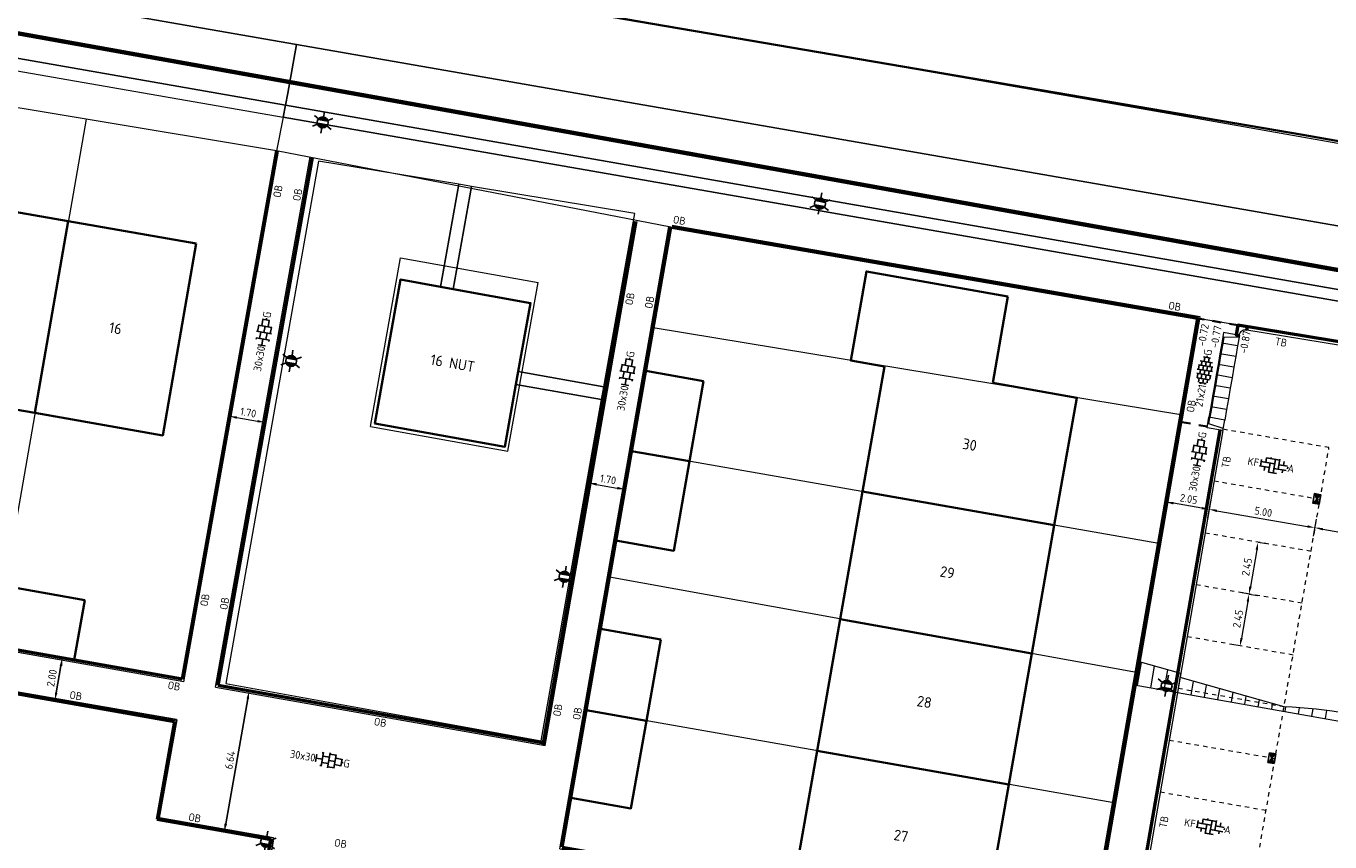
# Model space of a CAD drawing. Header units: metres. Extents: x 2514 to 227642, y 1683 to 852646.
# Tile 305 of 462: x 113922 to 113983, y 426320 to 426358. Entities that reach past the tile are written whole.
import ezdxf
from ezdxf.enums import TextEntityAlignment as Align
from ezdxf.lldxf.tags import DXFTag

# ---------------------------------------------------------------- set-up
doc = ezdxf.new("R2010")
doc.units = ezdxf.units.M
for name, pattern in [('VW-1-1_STREEP', [2, 1, -1]), ('XX-CENTER', [8, 5, -1, 1, -1]), ('ZZ-HIDDEN-SO', [4, 2, -2])]:
    doc.linetypes.add(name, pattern=pattern)
doc.layers.get('Defpoints').update_dxf_attribs({"color": 244, "lineweight": 35})
for name, color, linetype, lineweight in [('B-WE-GK-BESCHOEIING-G', 252, 'GK-BESCHOEIING', 35), ('B-WE-GR-GROENVOORZIENING-GV', 252, 'Continuous', 18), ('B-WE-GR-HAAG-GV', 252, 'Continuous', 13), ('B-WE-KG-GRENS_PERCEEL-GV', 252, 'KG-PERCEEL', 18), ('B-WE-OG-BEBOUWING-GV', 4, 'Continuous', 35), ('B-WE-OG-BEBOUWING_HUISNUMMER-T25-200', 7, 'Continuous', 25), ('B-WE-OG-TERREIN_CULTUURSCHEIDING-GV', 252, 'Continuous', 18), ('B-WE-OG-WATER-GV', 252, 'Continuous', 18), ('B-WE-VH-VERHARDING_OPEN-GV', 252, 'Continuous', 18), ('B-WE-VH-VERHARDING_TEGEL-GV', 252, 'Continuous', 18), ('N-WE-IE-MEUBILAIR_WEGMEUBILAIR_LICHTMAST-S', 7, 'Continuous', 25), ('N-WE-KG-WERKGRENS-G', 7, 'XX-CENTER', 35), ('N-WE-RI-HWA_KOLK-S', 150, 'Continuous', 25), ('N-WE-VH-KANTOPSLUITING-T18', 1, 'Continuous', 18), ('N-WE-VH-KANTOPSLUITING_ACHTERKANTBAND-G', 1, 'Continuous', 50), ('N-WE-VH-KANTOPSLUITING_ELEMENT_INRIT-S', 2, 'Continuous', 9), ('N-WE-VH-KANTOPSLUITING_OPSLUITBAND_100X200-G', 1, 'Continuous', 18), ('N-WE-VH-KANTOPSLUITING_TROTTOIRBAND_130 150-G', 2, 'Continuous', 13), ('N-WE-VH-M', 7, 'Continuous', 18), ('N-WE-VH-MATERIAALGRENS-G', 7, 'ZZ-HIDDEN-SO', 35), ('N-WE-VH-NAP-T18', 1, 'Continuous', 18), ('N-WE-VH-VERHARDING_BETONSTRAATSTEEN-S', 1, 'Continuous', 25), ('N-WE-VH-VERHARDING_STRAATBAKSTEEN-S', 1, 'Continuous', 5), ('N-WE-VH-VERHARDING_TEGEL-S', 1, 'Continuous', 25), ('N-WE-VH-VERKANTING-G', 252, 'Continuous', 5), ('N-WE-VW-MARKERING_LANGS_STREEP_11_010-G', 7, 'VW-1-1_STREEP', 13)]:
    doc.layers.add(name, color=color, linetype=linetype, lineweight=lineweight)
doc.styles.add('ISO', font='NLCS-ISO.ttf')
doc.styles.add('NLCS-ISO', font='NLCS-ISO.ttf', dxfattribs={"height": 1.8})
doc.styles.add('NLCS-ISO-M200-T18', font='NLCS-ISO.ttf', dxfattribs={"height": 0.36})
doc.styles.add('NLCS-ISO-M200-T25', font='NLCS-ISO.ttf', dxfattribs={"height": 0.5})
doc.styles.get("Standard").update_dxf_attribs({"font": 'romans'})
doc.linetypes.add('GK-BESCHOEIING', pattern='A,30,-5,[1,NLCS.SHX,S=1,R=0,X=0,Y=0],-5', length=40)
tags = doc.linetypes.add('KG-PERCEEL', pattern='A,5.5,-2,["P",Standard,S=1.8,R=0,X=-0.5,Y=-0.9],-2,5.5,-2,[5,NLCS.SHX,S=0.75,R=0,X=0,Y=0],-2', length=19).pattern_tags.tags
tags[6] = DXFTag(74, 10)
doc.dimstyles.new('NLCS-M200-T18-PIJL_L2_H1', dxfattribs={"dimscale": 0.2, "dimtxt": 2.5, "dimasz": 1.8, "dimexe": 2, "dimexo": 2, "dimgap": 0.7, "dimtad": 1, "dimzin": 0, "dimdsep": 46, "dimtxsty": 'NLCS-ISO-M200-T18', "dimcen": 0, "dimdle": 2, "dimclrd": 256, "dimclre": 256, "dimclrt": 1, "dimadec": 1, "dimazin": 0, "dimtfac": 1, "dimtdec": 3, "dimtofl": 0, "dimtmove": 0, "dimatfit": 3, "dimfxl": 2, "dimfxlon": 1, "dimtfillclr": 256, "dimtolj": 1, "dimtzin": 0, "dimlwd": -1, "dimlwe": -1, "dimarcsym": 0})

# ---------------------------------------------------------------- blocks, each defined once
blk = doc.blocks.new('SVH-TEGEL_300X300_DUN_HALFST_KL-SO')
for p, q in [((-3.08, 0.75), (-3, 0.75)), ((-3, -0.83), (-3, 0.83)), ((-3, 0), (-1.5, 0)), ((-1.84, 1.5), (-1.5, 1.5)), ((-1.5, -1.6), (-1.5, 1.6)), ((-1.5, 0.75), (0, 0.75)), ((0, -1.78), (0, 1.78)), ((0, 1.5), (1.5, 1.5)), ((0, 0), (1.5, 0)), ((1.5, -1.6), (1.5, 1.6)), ((1.5, 0.75), (3, 0.75)), ((3, -0.83), (3, 0.83)), ((3, 0), (3.39, 0)), ((-3.08, -0.75), (-3, -0.75)), ((-1.84, -1.5), (-1.5, -1.5)), ((-1.5, -0.75), (0, -0.75)), ((0, -1.5), (1.5, -1.5)), ((1.5, -0.75), (3, -0.75))]:
    blk.add_line(p, q)
at = {"style": 'NLCS-ISO'}
blk.add_attdef('FORMAAT', text='', height=1.8, dxfattribs=at).set_placement((-3.18, 0), align=Align.MIDDLE_RIGHT)
blk.add_attdef('KLEUR', text='', height=1.8, dxfattribs=at).set_placement((3.49, 0), align=Align.MIDDLE_LEFT)
at = {"style": 'NLCS-ISO', "flags": 1}
blk.add_attdef('FUNCTIE', text='', height=1.8, dxfattribs=at).set_placement((0.12, -3.58), align=Align.MIDDLE_CENTER)
blk = doc.blocks.new('SVH-TEGEL_200X200_HALFST_KL-SO')
for p, q in [((-3, 0.5), (-3.26, 0.5)), ((-2, 1), (-3, 1)), ((-3, -0.83), (-3, 0.83)), ((-2, 0), (-3, 0)), ((-1, 1.5), (-2, 1.5)), ((-2, -1.44), (-2, 1.44)), ((-1, 0.5), (-2, 0.5)), ((-1, -1.7), (-1, 1.7)), ((0, 1), (-1, 1)), ((0, 0), (-1, 0)), ((0, -1.78), (0, 1.78)), ((1, 1.5), (0, 1.5)), ((1, 0.5), (0, 0.5)), ((1, -1.7), (1, 1.7)), ((2, 1), (1, 1)), ((2, 0), (1, 0)), ((2, -1.44), (2, 1.44)), ((3, 0.5), (2, 0.5)), ((3, -0.83), (3, 0.83)), ((3.39, 0), (3, 0)), ((-3, -0.5), (-3.26, -0.5)), ((-2, -1), (-2.81, -1)), ((-1, -0.5), (-2, -0.5)), ((-1, -1.5), (-1.84, -1.5)), ((0, -1), (-1, -1)), ((1, -0.5), (0, -0.5)), ((1, -1.5), (0, -1.5)), ((2, -1), (1, -1)), ((3, -0.5), (2, -0.5))]:
    blk.add_line(p, q)
at = {"style": 'NLCS-ISO'}
blk.add_attdef('FORMAAT', text='', height=1.8, dxfattribs=at).set_placement((-3.36, 0), align=Align.MIDDLE_RIGHT)
blk.add_attdef('KLEUR', text='', height=1.8, dxfattribs=at).set_placement((3.49, 0), align=Align.MIDDLE_LEFT)
at = {"style": 'NLCS-ISO', "flags": 1}
blk.add_attdef('FUNCTIE', text='', height=1.8, dxfattribs=at).set_placement((0.12, -3.58), align=Align.MIDDLE_CENTER)
blk = doc.blocks.new('*D42')
at = {"ltscale": 0.2, "transparency": 16777216}
for p, q in [((113923.666, 426328.107), (113924.06, 426328.038)), ((113923.381, 426326.492), (113923.604, 426327.753)), ((113923.319, 426326.138), (113923.713, 426326.068))]:
    blk.add_line(p, q, dxfattribs=at)
for points in [[(113923.545, 426327.763), (113923.663, 426327.742), (113923.666, 426328.107)], [(113923.322, 426326.503), (113923.44, 426326.482), (113923.319, 426326.138)]]:
    blk.add_solid(points, dxfattribs=at)
at = {"layer": 'Defpoints', "color": 0, "ltscale": 0.2, "transparency": 16777216}
for p in [(113923.666, 426328.107), (113923.666, 426328.107), (113923.319, 426326.138)]:
    blk.add_point(p, dxfattribs=at)
at = {"color": 1, "ltscale": 0.2, "transparency": 16777216, "insert": (113923.177, 426327.178), "char_height": 0.36, "attachment_point": 5, "rotation": 79.99495, "style": 'NLCS-ISO-M200-T18'}
blk.add_mtext('\\A1;2.00', dxfattribs=at)
blk = doc.blocks.new('*D43')
at = {"ltscale": 0.2, "transparency": 16777216}
for p, q in [((113931.276, 426320.391), (113932.304, 426326.218)), ((113932.274, 426326.589), (113932.761, 426326.503)), ((113931.121, 426320.053), (113931.608, 426319.967))]:
    blk.add_line(p, q, dxfattribs=at)
for points in [[(113932.245, 426326.228), (113932.363, 426326.207), (113932.367, 426326.572)], [(113931.217, 426320.401), (113931.336, 426320.381), (113931.214, 426320.037)]]:
    blk.add_solid(points, dxfattribs=at)
at = {"layer": 'Defpoints', "color": 0, "ltscale": 0.2, "transparency": 16777216}
for p in [(113931.88, 426326.658), (113932.367, 426326.572), (113930.727, 426320.122)]:
    blk.add_point(p, dxfattribs=at)
at = {"color": 1, "ltscale": 0.2, "transparency": 16777216, "insert": (113931.475, 426323.36), "char_height": 0.36, "attachment_point": 5, "rotation": 79.99495, "style": 'NLCS-ISO-M200-T18'}
blk.add_mtext('\\A1;6.64', dxfattribs=at)
blk = doc.blocks.new('SVH-BSS_KEIFORMAAT_ELLEBOOG_KL-SO-flat-134')
at = {"layer": 'N-WE-VH-VERHARDING_BETONSTRAATSTEEN-S', "ltscale": 0.2}
for p, q in [((-0.544, 0.282), (-0.599, -0.03)), ((-0.562, 0.177), (0.058, 0.068)), ((-0.317, 0.361), (-0.355, 0.141)), ((-0.319, 0.348), (0.302, 0.238)), ((-0.148, 0.104), (-0.222, -0.316)), ((-0.101, 0.373), (-0.112, 0.311)), ((0.095, 0.275), (-0.014, -0.346)), ((0.31, 0.284), (0.229, -0.175)), ((0.265, 0.032), (0.667, -0.039)), ((0.504, 0.177), (0.472, -0.005)), ((-0.645, -0.021), (-0.185, -0.102)), ((-0.392, -0.066), (-0.421, -0.231)), ((-0.221, -0.309), (0.144, -0.374)), ((0.022, -0.139), (0.598, -0.24)), ((0.436, -0.212), (0.413, -0.339)), ((0.672, -0.082), (0.659, -0.152))]:
    blk.add_line(p, q, dxfattribs=at)
at = {"layer": 'N-WE-VH-VERHARDING_BETONSTRAATSTEEN-S', "style": 'NLCS-ISO'}
blk.add_attdef('FORMAAT', text='', height=0.36, rotation=350.01356, dxfattribs=at).set_placement((-0.669, 0.118), align=Align.MIDDLE_RIGHT)
blk.add_attdef('KLEUR', text='', height=0.36, rotation=350.01356, dxfattribs=at).set_placement((0.669, -0.118), align=Align.MIDDLE_LEFT)
at = {"layer": 'N-WE-VH-VERHARDING_BETONSTRAATSTEEN-S', "style": 'NLCS-ISO', "flags": 1}
blk.add_attdef('FUNCTIE', text='', height=0.36, rotation=350.01356, dxfattribs=at).set_placement((-0.101, -0.71), align=Align.MIDDLE_CENTER)
blk = doc.blocks.new('SVH-BSS_KEIFORMAAT_ELLEBOOG_KL-SO-flat-135')
at = {"layer": 'N-WE-VH-VERHARDING_BETONSTRAATSTEEN-S', "ltscale": 0.2}
for p, q in [((-0.544, 0.282), (-0.599, -0.03)), ((-0.562, 0.177), (0.058, 0.068)), ((-0.317, 0.361), (-0.355, 0.141)), ((-0.319, 0.348), (0.302, 0.238)), ((-0.148, 0.104), (-0.222, -0.316)), ((-0.101, 0.373), (-0.112, 0.311)), ((0.095, 0.275), (-0.014, -0.346)), ((0.31, 0.284), (0.229, -0.175)), ((0.265, 0.032), (0.667, -0.039)), ((0.504, 0.177), (0.472, -0.005)), ((-0.645, -0.021), (-0.185, -0.102)), ((-0.392, -0.066), (-0.421, -0.231)), ((-0.221, -0.309), (0.144, -0.374)), ((0.022, -0.139), (0.598, -0.24)), ((0.436, -0.212), (0.413, -0.339)), ((0.672, -0.082), (0.659, -0.152))]:
    blk.add_line(p, q, dxfattribs=at)
at = {"layer": 'N-WE-VH-VERHARDING_BETONSTRAATSTEEN-S', "style": 'NLCS-ISO'}
blk.add_attdef('FORMAAT', text='', height=0.36, rotation=350.01356, dxfattribs=at).set_placement((-0.669, 0.118), align=Align.MIDDLE_RIGHT)
blk.add_attdef('KLEUR', text='', height=0.36, rotation=350.01356, dxfattribs=at).set_placement((0.669, -0.118), align=Align.MIDDLE_LEFT)
at = {"layer": 'N-WE-VH-VERHARDING_BETONSTRAATSTEEN-S', "style": 'NLCS-ISO', "flags": 1}
blk.add_attdef('FUNCTIE', text='', height=0.36, rotation=350.01356, dxfattribs=at).set_placement((-0.101, -0.71), align=Align.MIDDLE_CENTER)
blk = doc.blocks.new('hoekblok inw. 25')
at = {"layer": 'N-WE-VH-KANTOPSLUITING_ACHTERKANTBAND-G', "ltscale": 0.2, "flags": 128}
blk.add_lwpolyline([(-0.45, 0.15), (-0.45, 0), (0, 0), (0, 0.45), (-0.15, 0.45)], dxfattribs=at)
at = {"layer": 'N-WE-VH-KANTOPSLUITING_TROTTOIRBAND_130 150-G', "ltscale": 0.2, "flags": 128}
blk.add_lwpolyline([(-0.15, 0.45), (-0.15, 0.4, -0.414214), (-0.4, 0.15), (-0.45, 0.15)], format="xyb", dxfattribs=at)
blk = doc.blocks.new('N-SRI-KOLK_STRAAT_450X300-SO')
h = blk.add_hatch(color=256)
h.dxf.hatch_style = 1
h.paths.add_polyline_path([(0, 0.75), (-1.125, 1.5), (-1.125, 0)])
h.paths.add_polyline_path([(1.125, 1.5), (0, 0.75), (1.125, 0)])
for p, q in [((-1.125, 0), (1.125, 1.5)), ((1.125, 0), (-1.125, 1.5))]:
    blk.add_line(p, q)
at = {"flags": 128}
blk.add_lwpolyline([(-1.125, 0), (1.125, 0), (1.125, 1.5), (-1.125, 1.5)], close=True, dxfattribs=at)
blk = doc.blocks.new('*D572')
at = {"layer": 'Defpoints', "color": 0, "ltscale": 0.2, "transparency": 16777216}
for p in [(113982, 426334.174), (113976.883, 426333.931), (113981.81, 426333.077)]:
    blk.add_point(p, dxfattribs=at)
at = {"layer": 'N-WE-VH-M', "ltscale": 0.2, "transparency": 16777216}
for p, q in [((113977.005, 426334.634), (113977.142, 426335.422)), ((113977.428, 426334.966), (113981.645, 426334.235)), ((113981.932, 426333.78), (113982.068, 426334.568))]:
    blk.add_line(p, q, dxfattribs=at)
for points in [[(113977.438, 426335.025), (113977.418, 426334.907), (113977.074, 426335.028)], [(113981.656, 426334.294), (113981.635, 426334.176), (113982, 426334.174)]]:
    blk.add_solid(points, dxfattribs=at)
at = {"layer": 'N-WE-VH-M', "ltscale": 0.2, "transparency": 16777216, "insert": (113979.591, 426334.916), "char_height": 0.36, "attachment_point": 5, "rotation": 350.16508, "style": 'NLCS-ISO-M200-T18'}
blk.add_mtext('\\A1;5.00', dxfattribs=at)
blk = doc.blocks.new('*D573')
at = {"layer": 'Defpoints', "color": 0, "ltscale": 0.2, "transparency": 16777216}
for p in [(113981.81, 426333.077), (113987.912, 426333.149), (113987.722, 426332.052)]:
    blk.add_point(p, dxfattribs=at)
at = {"layer": 'N-WE-VH-M', "ltscale": 0.2, "transparency": 16777216}
for p, q in [((113981.932, 426333.78), (113982.068, 426334.568)), ((113982.355, 426334.112), (113987.557, 426333.21)), ((113987.844, 426332.755), (113987.98, 426333.543))]:
    blk.add_line(p, q, dxfattribs=at)
for points in [[(113982.365, 426334.171), (113982.345, 426334.053), (113982, 426334.174)], [(113987.567, 426333.269), (113987.547, 426333.151), (113987.912, 426333.149)]]:
    blk.add_solid(points, dxfattribs=at)
at = {"layer": 'N-WE-VH-M', "ltscale": 0.2, "transparency": 16777216, "insert": (113985.011, 426333.977), "char_height": 0.36, "attachment_point": 5, "rotation": 350.16508, "style": 'NLCS-ISO-M200-T18'}
blk.add_mtext('\\A1;6.00', dxfattribs=at)
blk = doc.blocks.new('*D576')
at = {"layer": 'Defpoints', "color": 0, "ltscale": 0.2, "transparency": 16777216}
for p in [(113975.054, 426335.378), (113974.864, 426334.281), (113976.883, 426333.931)]:
    blk.add_point(p, dxfattribs=at)
at = {"layer": 'N-WE-VH-M', "ltscale": 0.2, "transparency": 16777216}
for p, q in [((113974.985, 426334.984), (113975.122, 426335.772)), ((113976.719, 426335.089), (113975.408, 426335.316)), ((113977.005, 426334.634), (113977.142, 426335.422))]:
    blk.add_line(p, q, dxfattribs=at)
for points in [[(113975.419, 426335.376), (113975.398, 426335.257), (113975.054, 426335.378)], [(113976.729, 426335.148), (113976.709, 426335.03), (113977.074, 426335.028)]]:
    blk.add_solid(points, dxfattribs=at)
at = {"layer": 'N-WE-VH-M', "ltscale": 0.2, "transparency": 16777216, "insert": (113976.118, 426335.518), "char_height": 0.36, "attachment_point": 5, "rotation": 350.16508, "style": 'NLCS-ISO-M200-T18'}
blk.add_mtext('\\A1;2.05', dxfattribs=at)
blk = doc.blocks.new('*D581')
at = {"layer": 'Defpoints', "color": 0, "ltscale": 0.2, "transparency": 16777216}
for p in [(113979.347, 426333.504), (113978.928, 426331.09), (113978.928, 426331.09)]:
    blk.add_point(p, dxfattribs=at)
at = {"layer": 'N-WE-VH-M', "ltscale": 0.2, "transparency": 16777216}
for p, q in [((113979.347, 426333.504), (113979.741, 426333.435)), ((113979.285, 426333.149), (113978.99, 426331.444)), ((113978.928, 426331.09), (113979.322, 426331.021))]:
    blk.add_line(p, q, dxfattribs=at)
for points in [[(113979.226, 426333.159), (113979.344, 426333.139), (113979.347, 426333.504)], [(113978.931, 426331.455), (113979.049, 426331.434), (113978.928, 426331.09)]]:
    blk.add_solid(points, dxfattribs=at)
at = {"layer": 'N-WE-VH-M', "ltscale": 0.2, "transparency": 16777216, "insert": (113978.822, 426332.351), "char_height": 0.36, "attachment_point": 5, "rotation": 80.16508, "style": 'NLCS-ISO-M200-T18'}
blk.add_mtext('\\A1;2.45', dxfattribs=at)
blk = doc.blocks.new('*D582')
at = {"layer": 'Defpoints', "color": 0, "ltscale": 0.2, "transparency": 16777216}
for p in [(113978.928, 426331.09), (113978.51, 426328.676), (113978.51, 426328.676)]:
    blk.add_point(p, dxfattribs=at)
at = {"layer": 'N-WE-VH-M', "ltscale": 0.2, "transparency": 16777216}
for p, q in [((113978.928, 426331.09), (113978.534, 426331.158)), ((113978.867, 426330.735), (113978.571, 426329.03)), ((113978.51, 426328.676), (113978.116, 426328.744))]:
    blk.add_line(p, q, dxfattribs=at)
for points in [[(113978.808, 426330.745), (113978.926, 426330.725), (113978.928, 426331.09)], [(113978.512, 426329.041), (113978.63, 426329.02), (113978.51, 426328.676)]]:
    blk.add_solid(points, dxfattribs=at)
at = {"layer": 'N-WE-VH-M', "ltscale": 0.2, "transparency": 16777216, "insert": (113978.404, 426329.937), "char_height": 0.36, "attachment_point": 5, "rotation": 80.16508, "style": 'NLCS-ISO-M200-T18'}
blk.add_mtext('\\A1;2.45', dxfattribs=at)
blk = doc.blocks.new('*D678')
at = {"layer": 'Defpoints', "color": 0, "ltscale": 0.2, "transparency": 16777216}
for p in [(113931.431, 426339.373), (113933.105, 426339.075), (113933.105, 426339.075)]:
    blk.add_point(p, dxfattribs=at)
at = {"layer": 'N-WE-VH-M', "ltscale": 0.2, "transparency": 16777216}
for p, q in [((113931.431, 426339.373), (113931.361, 426338.979)), ((113931.786, 426339.31), (113932.75, 426339.138)), ((113933.105, 426339.075), (113933.035, 426338.681))]:
    blk.add_line(p, q, dxfattribs=at)
for points in [[(113931.796, 426339.369), (113931.775, 426339.251), (113931.431, 426339.373)], [(113932.761, 426339.197), (113932.74, 426339.079), (113933.105, 426339.075)]]:
    blk.add_solid(points, dxfattribs=at)
at = {"layer": 'N-WE-VH-M', "ltscale": 0.2, "transparency": 16777216, "insert": (113932.324, 426339.539), "char_height": 0.36, "attachment_point": 5, "rotation": 349.92549, "style": 'NLCS-ISO-M200-T18'}
blk.add_mtext('\\A1;1.70', dxfattribs=at)
blk = doc.blocks.new('*D679')
at = {"layer": 'Defpoints', "color": 0, "ltscale": 0.2, "transparency": 16777216}
for p in [(113948.189, 426336.257), (113949.863, 426335.964), (113949.863, 426335.964)]:
    blk.add_point(p, dxfattribs=at)
at = {"layer": 'N-WE-VH-M', "ltscale": 0.2, "transparency": 16777216}
for p, q in [((113948.189, 426336.257), (113948.258, 426336.651)), ((113948.543, 426336.195), (113949.508, 426336.026)), ((113949.863, 426335.964), (113949.932, 426336.358))]:
    blk.add_line(p, q, dxfattribs=at)
for points in [[(113948.553, 426336.254), (113948.533, 426336.136), (113948.189, 426336.257)], [(113949.519, 426336.085), (113949.498, 426335.967), (113949.863, 426335.964)]]:
    blk.add_solid(points, dxfattribs=at)
at = {"layer": 'N-WE-VH-M', "ltscale": 0.2, "transparency": 16777216, "insert": (113949.081, 426336.426), "char_height": 0.36, "attachment_point": 5, "rotation": 350.04945, "style": 'NLCS-ISO-M200-T18'}
blk.add_mtext('\\A1;1.70', dxfattribs=at)
blk = doc.blocks.new('N-SVH-INRITELEMENT_130 150_180X750X500_LINKS')
for p, q in [((0, 0), (0, 0.75)), ((0, 0.75), (0.5, 0.75)), ((0.095, 0), (0.2, 0.7)), ((0.2, 0.7), (0.5, 0.7)), ((0.5, 0), (0.5, 0.75)), ((0, 0), (0.5, 0))]:
    blk.add_line(p, q)
blk = doc.blocks.new('N-SVH-INRITELEMENT_130 150_180X750X500_MIDDEN')
for p, q in [((0, 0), (0, 0.75)), ((0.5, 0.75), (0, 0.75)), ((0.5, 0.7), (0, 0.7)), ((0.5, 0), (0.5, 0.75)), ((0.5, 0), (0, 0))]:
    blk.add_line(p, q)
blk = doc.blocks.new('N-SVH-INRITELEMENT_130 150_180X750X500_RECHTS')
for p, q in [((0, 0), (0, 0.75)), ((0.5, 0.75), (0, 0.75)), ((0.3, 0.7), (0, 0.7)), ((0.405, 0), (0.3, 0.7)), ((0.5, 0), (0.5, 0.75)), ((0.5, 0), (0, 0))]:
    blk.add_line(p, q)
blk = doc.blocks.new('N-SIE-WEG_LICHTMAST-SO')
h = blk.add_hatch(color=256)
h.paths.add_polyline_path([(1.16, 0.5, 0.658505), (-1.16, 0.5)])
h.paths.add_polyline_path([(-1.16, -0.5, 0.658505), (1.16, -0.5)])
at = {"flags": 128}
for points in [[(-2.19, 1.27), (-1.1, 0.63)], [(-1.16, 0.5), (1.16, 0.5)], [(0, 1.27), (0, 2.53)], [(1.1, 0.63), (2.19, 1.27)], [(-2.19, -1.27), (-1.1, -0.63)], [(-1.16, -0.5), (1.16, -0.5)], [(0, -1.27), (0, -2.53)], [(2.19, -1.27), (1.1, -0.63)]]:
    blk.add_lwpolyline(points, dxfattribs=at)
at = {"ltscale": 0.5}
blk.add_circle((0, 0), 1.27, dxfattribs=at)
at = {"style": 'NLCS-ISO'}
blk.add_attdef('TYPE', text='', height=1.8, dxfattribs=at).set_placement((0, 2.53), align=Align.BOTTOM_CENTER)

msp = doc.modelspace()

# ---------------------------------------------------------------- hatches: boundary and pattern name
at = {"layer": 'N-WE-VH-VERKANTING-G', "ltscale": 0.2}
h = msp.add_hatch(dxfattribs=at)
h.set_pattern_fill('ANSI31', color=256, scale=0.2, angle=45)
h.set_pattern_definition([(80.05005, (113662.62477, 426390.9574), (-0.625449, 0.1097203), [])])
edge = h.paths.add_edge_path()
edge.add_line((113990.556, 426324.688), (113988.502, 426324.84))
edge.add_line((113988.502, 426324.84), (113988.468, 426324.647))
edge.add_line((113988.468, 426324.647), (113986.465, 426324.8))
edge.add_arc((113979.746, 426303.822), 22.028, 72.24078, 87.89583)
edge.add_line((113980.554, 426325.835), (113975.716, 426327.198))
edge.add_line((113975.716, 426327.198), (113975.75, 426327.391))
edge.add_line((113975.75, 426327.391), (113973.766, 426327.947))
edge.add_line((113973.766, 426327.947), (113973.578, 426326.865))
edge.add_line((113973.578, 426326.865), (113990.417, 426323.889))
edge.add_line((113990.417, 426323.889), (113990.556, 426324.688))

# ---------------------------------------------------------------- linework, layer by layer
at = {"layer": 'B-WE-GK-BESCHOEIING-G', "ltscale": 0.5}
msp.add_lwpolyline([(113959.497, 426363.839), (113999.316, 426357.285), (114000, 426357.166), (114028.668, 426352.185), (114030.209, 426351.669), (114031.602, 426350.83), (114032.82, 426349.074), (114033.042, 426348.097), (114033.006, 426347.595), (114032.649, 426346.659), (114031.961, 426345.93), (114028.635, 426344.333), (114017.57, 426346.079), (114000, 426349.186), (113981.425, 426352.47), (113949.245, 426357.97)], dxfattribs=at)
at = {"layer": 'B-WE-GR-GROENVOORZIENING-GV'}
msp.add_lwpolyline([(113873.142, 426364.99), (113870.864, 426365.381), (113870.659, 426364.284), (113874.581, 426363.642), (113933.949, 426353.293), (113934.059, 426353.853), (113874.7, 426364.246), (113874.15, 426364.427), (113873.628, 426364.676)], close=True, dxfattribs=at)
msp.add_lwpolyline([(114031.962, 426336.711), (114000, 426342.307), (113934.059, 426353.853), (113933.949, 426353.293), (114000, 426341.778), (114031.879, 426336.22)], dxfattribs=at)
at = {"layer": 'B-WE-GR-HAAG-GV'}
msp.add_lwpolyline([(113873.142, 426364.99), (113870.864, 426365.381), (113870.659, 426364.284), (113874.581, 426363.642), (113933.949, 426353.293), (113934.059, 426353.853), (113874.7, 426364.246), (113874.15, 426364.427), (113873.628, 426364.676)], close=True, dxfattribs=at)
msp.add_lwpolyline([(114031.962, 426336.711), (114000, 426342.307), (113934.059, 426353.853), (113933.949, 426353.293), (114000, 426341.778), (114031.879, 426336.22)], dxfattribs=at)
at = {"layer": 'B-WE-KG-GRENS_PERCEEL-GV', "ltscale": 0.2}
for points in [[(113990.92, 426358.731), (114028.696, 426352.104), (114029.783, 426351.765), (114030.875, 426351.259), (114031.919, 426350.427), (114032.758, 426349.124), (114033.015, 426347.71), (114031.953, 426345.74), (114030.702, 426344.715), (114029.131, 426344.268), (114024.744, 426344.548), (114011.177, 426347.097), (113975.493, 426353.399), (113929.838, 426361.398)], [(113924.77, 426353.2), (113918.693, 426354.214), (113914.483, 426329.754), (113920.487, 426328.692)], [(113952.003, 426348.164), (113933.637, 426351.72)], [(113975.756, 426339.431), (113976.533, 426343.911), (113952.003, 426348.164), (113951.182, 426343.483)], [(113938.012, 426338.889), (113939.409, 426346.746), (113945.82, 426345.593)], [(113938.012, 426338.889), (113944.418, 426337.741), (113945.82, 426345.593)], [(113993.552, 426341.113), (113976.533, 426343.911)], [(113974.718, 426333.439), (113975.756, 426339.431), (113951.182, 426343.483), (113950.176, 426337.748)], [(113973.677, 426327.437), (113974.718, 426333.439), (113950.176, 426337.748), (113949.145, 426331.869)], [(113972.625, 426321.367), (113973.677, 426327.437), (113949.145, 426331.869), (113948.059, 426325.677)]]:
    msp.add_lwpolyline(points, dxfattribs=at)
for points in [[(113933.637, 426351.72), (113924.77, 426353.2), (113920.487, 426328.692), (113929.246, 426327.142)], [(113971.524, 426315.017), (113972.625, 426321.367), (113948.059, 426325.677), (113946.946, 426319.334), (113960.058, 426317.031)]]:
    msp.add_lwpolyline(points, close=True, dxfattribs=at)
at = {"layer": 'B-WE-OG-BEBOUWING-GV'}
for points in [[(113923.94, 426348.45), (113917.883, 426349.508), (113916.345, 426340.573), (113922.379, 426339.519)], [(113929.905, 426347.408), (113923.94, 426348.45), (113922.379, 426339.519), (113928.345, 426338.477)], [(113967.698, 426344.95), (113961.105, 426346.108), (113960.378, 426341.967), (113961.957, 426341.69), (113960.933, 426335.859), (113969.856, 426334.293), (113970.899, 426340.232), (113966.99, 426340.919)], [(113941.269, 426345.395), (113939.411, 426345.729), (113938.221, 426339.034), (113944.272, 426337.95), (113944.79, 426340.853), (113944.896, 426341.444), (113945.467, 426344.64), (113941.86, 426345.289)], [(113953.526, 426341.001), (113950.83, 426341.475), (113950.175, 426337.748), (113952.872, 426337.275)], [(113952.872, 426337.275), (113950.175, 426337.748), (113949.442, 426333.578), (113952.139, 426333.104)], [(113969.856, 426334.293), (113960.933, 426335.859), (113959.892, 426329.927), (113968.807, 426328.317)], [(113924.709, 426330.81), (113920.973, 426331.473), (113920.487, 426328.694), (113924.217, 426328.032)], [(113968.807, 426328.317), (113959.892, 426329.927), (113958.814, 426323.79), (113967.737, 426322.225)], [(113951.528, 426328.978), (113948.725, 426329.47), (113948.059, 426325.677), (113950.862, 426325.185)], [(113950.862, 426325.185), (113948.059, 426325.677), (113947.343, 426321.597), (113950.145, 426321.105)], [(113967.737, 426322.225), (113958.814, 426323.79), (113957.7, 426317.445), (113966.623, 426315.878)]]:
    msp.add_lwpolyline(points, close=True, dxfattribs=at)
at = {"layer": 'B-WE-OG-TERREIN_CULTUURSCHEIDING-GV'}
for points in [[(113888.542, 426364.686), (113934.578, 426356.671), (114034.736, 426339.232)], [(114039.145, 426338.464), (114039.657, 426341.183), (114041.122, 426349.891), (114041.086, 426350.755), (114040.872, 426351.659), (114039.891, 426353.4), (114039.253, 426353.985), (114038.523, 426354.479), (114037.823, 426354.793), (114036.874, 426354.798), (114018.518, 426358.055), (114017.811, 426354.072), (114028.668, 426352.185), (114030.209, 426351.669), (114031.602, 426350.83), (114032.82, 426349.074), (114033.042, 426348.097), (114033.006, 426347.595), (114032.649, 426346.659), (114031.961, 426345.93), (114028.635, 426344.333), (114017.57, 426346.079), (113981.425, 426352.47), (113949.245, 426357.97)]]:
    msp.add_lwpolyline(points, dxfattribs=at)
for points in [[(113942.127, 426350.166), (113935.594, 426351.251), (113931.281, 426326.925), (113945.959, 426324.254), (113948.779, 426340.141), (113944.79, 426340.853), (113944.272, 426337.95), (113938.221, 426339.034), (113939.411, 426345.729), (113941.269, 426345.395)], [(113950.318, 426348.807), (113942.719, 426350.068), (113941.86, 426345.289), (113945.467, 426344.64), (113944.896, 426341.444), (113948.884, 426340.732)], [(113928.99, 426325.242), (113917.748, 426327.195), (113913.2, 426301.96), (113929.848, 426298.996), (113933.498, 426319.578), (113928.125, 426320.541)]]:
    msp.add_lwpolyline(points, close=True, dxfattribs=at)
at = {"layer": 'B-WE-OG-WATER-GV'}
msp.add_lwpolyline([(113949.245, 426357.97), (113981.425, 426352.47), (114017.57, 426346.079), (114028.635, 426344.333), (114031.961, 426345.93), (114032.649, 426346.659), (114033.006, 426347.595), (114033.042, 426348.097), (114032.82, 426349.074), (114031.602, 426350.83), (114030.209, 426351.669), (114028.668, 426352.185), (114017.811, 426354.072), (113999.316, 426357.285), (113959.497, 426363.839)], dxfattribs=at)
at = {"layer": 'B-WE-VH-VERHARDING_OPEN-GV'}
msp.add_lwpolyline([(114031.879, 426336.22), (114000, 426341.778), (113933.949, 426353.293), (113933.637, 426351.72)], dxfattribs=at)
for points in [[(113942.719, 426350.068), (113942.127, 426350.166), (113941.269, 426345.395), (113941.86, 426345.289)], [(113948.884, 426340.732), (113944.896, 426341.444), (113944.79, 426340.853), (113948.779, 426340.141)]]:
    msp.add_lwpolyline(points, close=True, dxfattribs=at)
at = {"layer": 'B-WE-VH-VERHARDING_TEGEL-GV'}
for points in [[(113867.386, 426369.764), (113872.595, 426365.466), (113873.142, 426364.99), (113873.628, 426364.676), (113874.15, 426364.427), (113874.7, 426364.246), (113934.059, 426353.853), (113934.168, 426354.403), (113934.578, 426356.671), (113888.542, 426364.686), (113878.48, 426366.438), (113876.488, 426367.041), (113874.627, 426367.971), (113872.948, 426369.201), (113870.421, 426371.16), (113867.649, 426372.755)], [(114034.736, 426339.232), (113934.578, 426356.671), (113934.168, 426354.403), (113934.059, 426353.853), (114000, 426342.307), (114031.962, 426336.711)]]:
    msp.add_lwpolyline(points, dxfattribs=at)
at = {"layer": 'N-WE-KG-WERKGRENS-G', "ltscale": 0.5, "const_width": 0.2, "flags": 128}
msp.add_lwpolyline([(113539.652, 426425.541), (113533.034, 426426.579), (113512.978, 426310.885), (113509.106, 426305.095), (113507.039, 426292.73), (113504.728, 426279.396), (113497.949, 426267.392), (113491.721, 426263.905), (113496.136, 426256.365), (113502.435, 426260.053, -0.182232), (113509.838, 426261.318, -0.126544), (113516.642, 426258.09), (113523.828, 426262.829), (113521.668, 426266.104), (113525.98, 426265.334), (113539.291, 426339.571), (113541.863, 426353.106), (113543.716, 426365.72), (113550.178, 426401.905), (113551.547, 426409.78), (113574.553, 426405.734), (113573.157, 426397.506), (113607.198, 426391.573), (113606.914, 426389.946), (113619.162, 426387.845), (113613.609, 426356.275), (113601.182, 426358.276), (113600.845, 426356.182), (113597.954, 426356.648), (113593.562, 426350.547), (113574.97, 426354.003), (113574.327, 426350.546), (113615.634, 426343.691), (113593.57, 426263.699, 0.356973), (113596.583, 426256.89), (113595.271, 426248.698), (113599.487, 426248.023), (113601.054, 426254.868), (113602.72, 426255.869), (113636.901, 426249.843), (113711.239, 426237.251), (113711.078, 426236.35), (113716.526, 426235.533), (113716.685, 426236.595), (113718.512, 426236.321), (113734.103, 426277.353), (113735.865, 426278.617), (113776.182, 426271.575), (113774.564, 426262.996), (113804.256, 426258), (113798.274, 426223.759), (113796.469, 426212.743), (113816.717, 426209.189), (113821.532, 426236.979), (113822.449, 426236.82), (113823.388, 426242.034), (113822.132, 426242.26), (113830.108, 426272.94), (113832.685, 426287.571), (113850.983, 426284.543), (113878.799, 426279.99), (113865.198, 426203.132), (113884.246, 426200.097), (113884.458, 426196.374), (113883.446, 426190.397), (113921.214, 426183.978), (113921.482, 426185.328), (113923.778, 426184.872), (113926.223, 426198.093), (113928.449, 426210.745), (113964.907, 426204.42), (113960.406, 426178.602), (113963.561, 426178.134), (113967.734, 426203.401), (113997.515, 426198.193), (113998.702, 426198.006), (113998.957, 426199.616), (114022.375, 426195.633), (114018.261, 426170.621), (114024.177, 426169.647), (114029.085, 426200.395), (114026.448, 426200.718), (114031.499, 426230.088), (114054.44, 426226.248), (114057.477, 426225.696), (114056.841, 426222.197), (114059.961, 426221.626), (114065.65, 426244.354), (114035.59, 426249.218), (114041.184, 426283.399), (114056.073, 426280.709), (114056.721, 426283.698), (114042.185, 426286.164), (114046.915, 426313.16), (114065.34, 426310.078), (114066.402, 426316.804), (114058.916, 426317.879), (114056.3, 426327.344), (114067.79, 426392.772), (114039.145, 426397.909), (113967.805, 426410.127), (113958.58, 426362.909), (114027.859, 426351.392), (114036.556, 426349.826), (114034.317, 426336.794), (114032.043, 426337.194), (114031.497, 426333.947), (114035.343, 426333.283), (114031.409, 426310.162), (113989.982, 426317.452), (113994.21, 426340.55), (114008.87, 426338.023), (114009.525, 426341.433), (113875.208, 426365.513)], format="xyb", dxfattribs=at)
at = {"layer": 'N-WE-VH-KANTOPSLUITING_ACHTERKANTBAND-G', "ltscale": 0.2}
for p, q in [((113933.637, 426351.72), (113929.243, 426327.123)), ((113930.917, 426326.828), (113935.311, 426351.421)), ((113946.049, 426324.057), (113950.329, 426348.458)), ((113946.941, 426319.306), (113952.003, 426348.164)), ((113917.747, 426327.121), (113928.891, 426325.155)), ((113946.164, 426324.138), (113930.917, 426326.828)), ((113928.891, 426325.155), (113928.075, 426320.588)), ((113933.379, 426319.657), (113928.075, 426320.588)), ((113929.263, 426295.867), (113933.379, 426319.657))]:
    msp.add_line(p, q, dxfattribs=at)
at = {"layer": 'N-WE-VH-KANTOPSLUITING_ACHTERKANTBAND-G', "ltscale": 0.2, "flags": 128}
for points in [[(113929.243, 426327.123), (113887.709, 426334.451), (113891.159, 426354.122)], [(113946.941, 426319.306), (113971.519, 426314.989), (113976.533, 426343.912), (113952.04, 426348.158)], [(113987.901, 426320.497), (113991.532, 426341.445), (113978.408, 426343.602), (113978.331, 426343.159)], [(113977.562, 426338.725), (113973.365, 426314.516)]]:
    msp.add_lwpolyline(points, dxfattribs=at)
at = {"layer": 'N-WE-VH-KANTOPSLUITING_OPSLUITBAND_100X200-G', "ltscale": 0.2}
for p, q in [((113929.324, 426327.008), (113933.735, 426351.702)), ((113930.801, 426326.747), (113935.212, 426351.439)), ((113946.147, 426324.04), (113950.427, 426348.44)), ((113946.825, 426319.224), (113951.905, 426348.181)), ((113917.666, 426327.236), (113929.007, 426325.236)), ((113930.801, 426326.747), (113946.147, 426324.04)), ((113928.191, 426320.669), (113929.007, 426325.236)), ((113933.495, 426319.738), (113928.191, 426320.669)), ((113933.495, 426319.738), (113929.345, 426295.751))]:
    msp.add_line(p, q, dxfattribs=at)
msp.add_lwpolyline([(113929.324, 426327.008), (113887.593, 426334.37), (113891.06, 426354.139)], dxfattribs=at)
at = {"layer": 'N-WE-VH-KANTOPSLUITING_OPSLUITBAND_100X200-G', "ltscale": 0.2, "flags": 128}
msp.add_lwpolyline([(113946.825, 426319.224), (113971.601, 426314.874), (113976.649, 426343.993), (113952.057, 426348.256)], dxfattribs=at)
at = {"layer": 'N-WE-VH-KANTOPSLUITING_TROTTOIRBAND_130 150-G', "ltscale": 0.2, "flags": 128}
for points in [[(113991.152, 426341.355), (113978.826, 426343.381)], [(113977.71, 426338.7), (113973.59, 426314.933)]]:
    msp.add_lwpolyline(points, dxfattribs=at)
at = {"layer": 'N-WE-VH-MATERIAALGRENS-G', "ltscale": 0.2, "flags": 128}
for points in [[(113978.408, 426343.602), (113976.634, 426343.909)], [(113976.981, 426338.887), (113975.701, 426339.109)]]:
    msp.add_lwpolyline(points, dxfattribs=at)
at = {"layer": 'N-WE-VH-VERKANTING-G', "ltscale": 0.2, "flags": 128}
msp.add_lwpolyline([(113990.556, 426324.688), (113988.502, 426324.84), (113988.468, 426324.647), (113986.465, 426324.8, 0.068414), (113980.554, 426325.835), (113975.716, 426327.198), (113975.75, 426327.391), (113973.766, 426327.947), (113973.578, 426326.865), (113990.417, 426323.889)], format="xyb", close=True, dxfattribs=at)
at = {"layer": 'N-WE-VW-MARKERING_LANGS_STREEP_11_010-G', "ltscale": 0.2}
for p, q in [((113982.647, 426337.905), (113977.72, 426338.759)), ((113978.465, 426313.783), (113982.647, 426337.905)), ((113982.228, 426335.491), (113977.302, 426336.345)), ((113981.81, 426333.077), (113976.883, 426333.931)), ((113981.391, 426330.663), (113976.465, 426331.517)), ((113980.973, 426328.249), (113976.046, 426329.103)), ((113980.554, 426325.835), (113975.628, 426326.689)), ((113980.136, 426323.421), (113975.209, 426324.275)), ((113979.718, 426321.007), (113974.791, 426321.861))]:
    msp.add_line(p, q, dxfattribs=at)

# ---------------------------------------------------------------- block references
at = {"ltscale": 0.2, "rotation": 170.1650756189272}
msp.add_blockref('hoekblok inw. 25', (113978.408, 426343.602), dxfattribs=at)
at = {"layer": 'N-WE-IE-MEUBILAIR_WEGMEUBILAIR_LICHTMAST-S', "xscale": 0.2, "yscale": 0.2, "zscale": 0.2, "rotation": 350.1566500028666}
for p in [(113935.79, 426353.05), (113958.948, 426349.268), (113934.321, 426341.94), (113947.048, 426331.893), (113975.087, 426326.813), (113933.152, 426319.554)]:
    msp.add_blockref('N-SIE-WEG_LICHTMAST-SO', p, dxfattribs=at)
at = {"layer": 'N-WE-RI-HWA_KOLK-S', "ltscale": 0.2}
for p, xscale, yscale, zscale, rotation in [((113982.228, 426335.491), 0.2000000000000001, 0.2000000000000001, 0.2000000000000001, 80.16507561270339), ((113980.136, 426323.421), 0.2, 0.2, 0.2, 80.16507562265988)]:
    msp.add_blockref('N-SRI-KOLK_STRAAT_450X300-SO', p, dxfattribs=dict(at, xscale=xscale, yscale=yscale, zscale=zscale, rotation=rotation))
at = {"layer": 'N-WE-VH-KANTOPSLUITING_ELEMENT_INRIT-S', "ltscale": 0.2, "rotation": 80.16507562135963}
for name, p in [('N-SVH-INRITELEMENT_130 150_180X750X500_RECHTS', (113978.393, 426342.641)), ('N-SVH-INRITELEMENT_130 150_180X750X500_MIDDEN', (113978.308, 426342.148)), ('N-SVH-INRITELEMENT_130 150_180X750X500_MIDDEN', (113978.223, 426341.656)), ('N-SVH-INRITELEMENT_130 150_180X750X500_MIDDEN', (113978.052, 426340.67)), ('N-SVH-INRITELEMENT_130 150_180X750X500_MIDDEN', (113978.137, 426341.163)), ('N-SVH-INRITELEMENT_130 150_180X750X500_MIDDEN', (113977.966, 426340.178)), ('N-SVH-INRITELEMENT_130 150_180X750X500_MIDDEN', (113977.881, 426339.685)), ('N-SVH-INRITELEMENT_130 150_180X750X500_MIDDEN', (113977.796, 426339.192)), ('N-SVH-INRITELEMENT_130 150_180X750X500_LINKS', (113977.71, 426338.7))]:
    msp.add_blockref(name, p, dxfattribs=at)
at = {"layer": 'N-WE-VH-VERHARDING_STRAATBAKSTEEN-S', "ltscale": 0.2}
for name, p in [('SVH-BSS_KEIFORMAAT_ELLEBOOG_KL-SO-flat-135', (113980.055, 426337.078)), ('SVH-BSS_KEIFORMAAT_ELLEBOOG_KL-SO-flat-134', (113977.105, 426320.26))]:
    msp.add_blockref(name, p, dxfattribs=at).add_auto_attribs({'FORMAAT': 'KF', 'KLEUR': 'A'})
at = {"layer": 'N-WE-VH-VERHARDING_TEGEL-S'}
for name, p, xscale, yscale, zscale, rotation, values in [('SVH-TEGEL_300X300_DUN_HALFST_KL-SO', (113933.053, 426343.262), 0.2, 0.2, 0.2, 80.01356216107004, {'FORMAAT': '30x30', 'KLEUR': 'G'}), ('SVH-TEGEL_200X200_HALFST_KL-SO', (113976.866, 426341.507), 0.2000000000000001, 0.2000000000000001, 0.2000000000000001, 80.34683272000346, {'FORMAAT': '21x21', 'KLEUR': 'G'}), ('SVH-TEGEL_300X300_DUN_HALFST_KL-SO', (113949.972, 426341.419), 0.2, 0.2, 0.2, 80.01356216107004, {'FORMAAT': '30x30', 'KLEUR': 'G'}), ('SVH-TEGEL_300X300_DUN_HALFST_KL-SO', (113976.603, 426337.664), 0.2, 0.2, 0.2, 80.01356216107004, {'FORMAAT': '30x30', 'KLEUR': 'G'}), ('SVH-TEGEL_300X300_DUN_HALFST_KL-SO', (113936.074, 426323.345), 0.2, 0.2, 0.2, 350.0135621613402, {'FORMAAT': '30x30', 'KLEUR': 'G'})]:
    msp.add_blockref(name, p, dxfattribs=dict(at, xscale=xscale, yscale=yscale, zscale=zscale, rotation=rotation)).add_auto_attribs(values)

# ---------------------------------------------------------------- texts
at = {"layer": 'B-WE-OG-BEBOUWING_HUISNUMMER-T25-200', "style": 'NLCS-ISO-M200-T25'}
for s, p in [('16', (113926.142, 426343.463)), ('16 NUT', (113941.843, 426341.839)), ('30', (113965.916, 426338.046)), ('29', (113964.878, 426332.098)), ('28', (113963.807, 426326.066)), ('27', (113962.719, 426319.835))]:
    msp.add_text(s, height=0.5, rotation=350, dxfattribs=at).set_placement(p, align=Align.MIDDLE)
at = {"layer": 'N-WE-VH-KANTOPSLUITING-T18', "style": 'NLCS-ISO-M200-T18'}
for s, rotation, p in [('OB', 80.10863, (113933.829, 426349.523)), ('OB', 80.10863, (113934.742, 426349.362)), ('OB', 350.05005, (113952.078, 426348.364)), ('OB', 80.10863, (113950.22, 426344.514)), ('OB', 80.10863, (113951.133, 426344.354)), ('OB', 350.05005, (113975.146, 426344.362)), ('TB', 350.05005, (113980.11, 426342.689)), ('OB', 80.10863, (113976.354, 426339.521)), ('TB', 80.10863, (113977.991, 426336.926)), ('OB', 80.10863, (113930.429, 426330.491)), ('OB', 80.10863, (113931.342, 426330.33)), ('OB', 350.05005, (113928.55, 426326.684)), ('OB', 350.05005, (113923.977, 426326.231)), ('OB', 80.10863, (113946.861, 426325.365)), ('OB', 80.10863, (113947.774, 426325.204)), ('OB', 350.05005, (113938.152, 426324.99)), ('OB', 350.05005, (113929.513, 426320.545)), ('TB', 80.10863, (113975.087, 426320.171)), ('OB', 350.05005, (113936.305, 426319.352))]:
    msp.add_text(s, height=0.36, rotation=rotation, dxfattribs=at).set_placement(p)
at = {"layer": 'N-WE-VH-NAP-T18', "style": 'ISO'}
for s, p in [('-0.72', (113976.879, 426342.599)), ('-0.77', (113977.473, 426342.519)), ('-0.87', (113978.824, 426342.258))]:
    msp.add_text(s, height=0.36, rotation=80.10863, dxfattribs=at).set_placement(p)

# ---------------------------------------------------------------- dimensions: what is measured, and where the dimension line sits
at = {"ltscale": 0.2}
for p1, p2, distance, picture, middle in [((113923.319, 426326.138), (113923.666, 426328.107), 0, '*D42', (113923.177, 426327.178)), ((113930.727, 426320.122), (113931.88, 426326.658), -0.494, '*D43', (113931.475, 426323.36))]:
    dim = msp.add_aligned_dim(p1=p1, p2=p2, distance=distance, dimstyle='NLCS-M200-T18-PIJL_L2_H1', dxfattribs=at)
    dim.commit()
    dim.dimension.update_dxf_attribs({"geometry": picture, "text_midpoint": middle})
at = {"layer": 'N-WE-VH-M', "ltscale": 0.2}
for p1, p2, distance, picture, middle in [((113931.431, 426339.373), (113933.105, 426339.075), 0, '*D678', (113932.324, 426339.539)), ((113948.189, 426336.257), (113949.863, 426335.964), 0, '*D679', (113949.081, 426336.426)), ((113976.883, 426333.931), (113974.864, 426334.281), -1.113, '*D576', (113976.118, 426335.518)), ((113976.883, 426333.931), (113981.81, 426333.077), 1.113, '*D572', (113979.591, 426334.916)), ((113981.81, 426333.077), (113987.722, 426332.052), 1.113, '*D573', (113985.011, 426333.977)), ((113979.347, 426333.504), (113978.928, 426331.09), 0, '*D581', (113978.822, 426332.351)), ((113978.928, 426331.09), (113978.51, 426328.676), 0, '*D582', (113978.404, 426329.937))]:
    dim = msp.add_aligned_dim(p1=p1, p2=p2, distance=distance, dimstyle='NLCS-M200-T18-PIJL_L2_H1', override={"dimclrt": 256}, dxfattribs=at)
    dim.commit()
    dim.dimension.update_dxf_attribs({"geometry": picture, "text_midpoint": middle})

doc.saveas('drawing.dxf')
